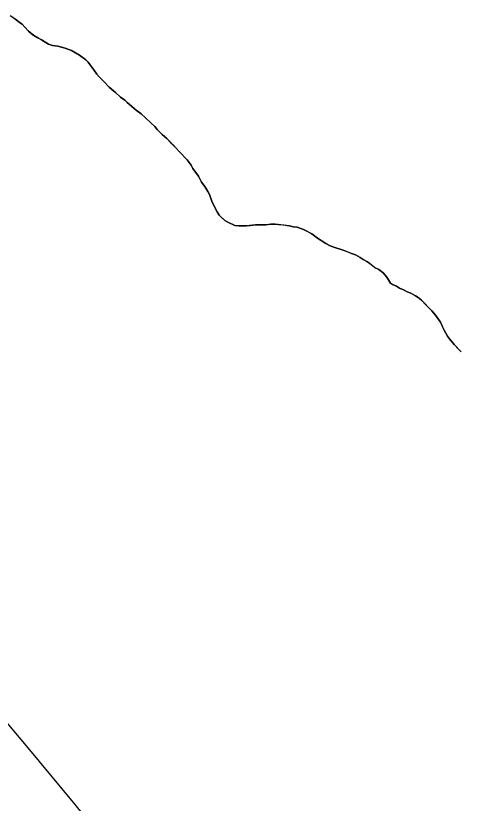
# Model space of a CAD drawing. Extents: x 3172231 to 3210228, y 940198 to 965780.
# Drawn here: x 3196456 to 3196879, y 946293 to 947040 of the extents above; entities that cross this region are included whole.
import ezdxf

# ---------------------------------------------------------------- set-up
doc = ezdxf.new("R2010")
doc.units = 0
for name, color, linetype in [('V-SITE-VEGE', 7, 'Continuous'), ('V-TOPO-MAJR', 7, 'Continuous'), ('V-TOPO-SHOR', 7, 'Continuous')]:
    doc.layers.add(name, color=color, linetype=linetype)

msp = doc.modelspace()

# ---------------------------------------------------------------- linework, layer by layer
at = {"layer": 'V-SITE-VEGE'}
for p, q in [((3196455.626, 947037.03), (3196450.463, 947040.458)), ((3196459.072, 947034.027), (3196455.626, 947037.03)), ((3196461.653, 947032.313), (3196459.072, 947034.027)), ((3196464.235, 947029.741), (3196461.653, 947032.313)), ((3196467.68, 947025.878), (3196464.235, 947029.741)), ((3196472.845, 947021.59), (3196467.68, 947025.878)), ((3196476.718, 947019.448), (3196472.845, 947021.59)), ((3196480.159, 947017.736), (3196476.718, 947019.448)), ((3196486.614, 947013.449), (3196480.159, 947017.736)), ((3196490.485, 947012.167), (3196486.614, 947013.449)), ((3196495.644, 947011.745), (3196490.485, 947012.167)), ((3196502.523, 947009.609), (3196495.644, 947011.745)), ((3196508.542, 947007.473), (3196502.523, 947009.609)), ((3196516.287, 947003.187), (3196508.542, 947007.473)), ((3196522.315, 946998.472), (3196516.287, 947003.187)), ((3196524.465, 946996.328), (3196522.315, 946998.472)), ((3196529.636, 946989.031), (3196524.465, 946996.328)), ((3196532.653, 946985.168), (3196529.636, 946989.031)), ((3196535.238, 946982.164), (3196532.653, 946985.168)), ((3196539.542, 946977.873), (3196535.238, 946982.164)), ((3196544.28, 946972.725), (3196539.542, 946977.873)), ((3196550.307, 946967.58), (3196544.28, 946972.725)), ((3196555.042, 946963.289), (3196550.307, 946967.58)), ((3196559.345, 946960.289), (3196555.042, 946963.289)), ((3196561.497, 946958.145), (3196559.345, 946960.289)), ((3196570.107, 946950.852), (3196561.497, 946958.145)), ((3196574.842, 946947.426), (3196570.107, 946950.852)), ((3196578.717, 946943.563), (3196574.842, 946947.426)), ((3196584.314, 946938.416), (3196578.717, 946943.563)), ((3196587.756, 946935.414), (3196584.314, 946938.416)), ((3196589.911, 946932.41), (3196587.756, 946935.414)), ((3196594.648, 946927.691), (3196589.911, 946932.41)), ((3196598.953, 946923.831), (3196594.648, 946927.691)), ((3196607.565, 946915.252), (3196598.953, 946923.831)), ((3196611.009, 946911.389), (3196607.565, 946915.252)), ((3196618.329, 946903.666), (3196611.009, 946911.389)), ((3196622.208, 946898.515), (3196618.329, 946903.666)), ((3196623.932, 946895.511), (3196622.208, 946898.515)), ((3196629.102, 946888.214), (3196623.932, 946895.511)), ((3196632.118, 946882.631), (3196629.102, 946888.214)), ((3196635.137, 946878.34), (3196632.118, 946882.631)), ((3196638.156, 946873.62), (3196635.137, 946878.34)), ((3196639.88, 946870.183), (3196638.156, 946873.62)), ((3196640.744, 946867.175), (3196639.88, 946870.183)), ((3196642.473, 946862.88), (3196640.744, 946867.175)), ((3196646.786, 946854.293), (3196642.473, 946862.88)), ((3196648.941, 946851.288), (3196646.786, 946854.293)), ((3196654.108, 946846.142), (3196648.941, 946851.288)), ((3196657.118, 946844.428), (3196654.108, 946846.142)), ((3196663.571, 946841.431), (3196657.118, 946844.428)), ((3196667.44, 946841.007), (3196663.571, 946841.431)), ((3196683.341, 946841.896), (3196674.745, 946841.022)), ((3196693.224, 946841.915), (3196683.341, 946841.896)), ((3196697.951, 946842.785), (3196693.224, 946841.915)), ((3196701.82, 946842.789), (3196697.951, 946842.785)), ((3196715.576, 946841.096), (3196701.82, 946842.789)), ((3196719.015, 946840.244), (3196715.576, 946841.096)), ((3196674.745, 946841.022), (3196667.44, 946841.007)), ((3196722.884, 946839.82), (3196719.015, 946840.244)), ((3196728.905, 946837.682), (3196722.884, 946839.82)), ((3196736.648, 946833.399), (3196728.905, 946837.682)), ((3196742.243, 946829.541), (3196736.648, 946833.399)), ((3196749.989, 946824.398), (3196742.243, 946829.541)), ((3196754.292, 946822.256), (3196749.989, 946824.398)), ((3196758.592, 946820.546), (3196754.292, 946822.256)), ((3196765.472, 946818.41), (3196758.592, 946820.546)), ((3196774.503, 946814.988), (3196765.472, 946818.41)), ((3196778.374, 946813.706), (3196774.503, 946814.988)), ((3196782.677, 946811.135), (3196778.374, 946813.706)), ((3196785.69, 946808.991), (3196782.677, 946811.135)), ((3196789.56, 946806.851), (3196785.69, 946808.991)), ((3196796.448, 946801.704), (3196789.56, 946806.851)), ((3196800.318, 946799.562), (3196796.448, 946801.704)), ((3196804.623, 946796.56), (3196800.318, 946799.562)), ((3196808.068, 946792.271), (3196804.623, 946796.56)), ((3196810.657, 946788.407), (3196808.068, 946792.271)), ((3196811.517, 946786.692), (3196810.657, 946788.407)), ((3196813.239, 946785.404), (3196811.517, 946786.692)), ((3196817.11, 946783.692), (3196813.239, 946785.404)), ((3196820.123, 946781.978), (3196817.11, 946783.692)), ((3196823.993, 946780.266), (3196820.123, 946781.978)), ((3196827.434, 946778.554), (3196823.993, 946780.266)), ((3196830.873, 946777.27), (3196827.434, 946778.554)), ((3196835.177, 946774.699), (3196830.873, 946777.27)), ((3196837.76, 946772.985), (3196835.177, 946774.699)), ((3196840.773, 946770.413), (3196837.76, 946772.985)), ((3196850.677, 946760.546), (3196840.773, 946770.413)), ((3196854.121, 946756.253), (3196850.677, 946760.546)), ((3196858.861, 946749.814), (3196854.121, 946756.253)), ((3196862.313, 946742.087), (3196858.861, 946749.814)), ((3196865.762, 946736.504), (3196862.313, 946742.087)), ((3196867.487, 946733.93), (3196865.762, 946736.504)), ((3196871.794, 946728.349), (3196867.487, 946733.93)), ((3196878.683, 946721.486), (3196871.794, 946728.349))]:
    msp.add_line(p, q, dxfattribs=at)
at = {"layer": 'V-TOPO-MAJR'}
msp.add_lwpolyline([(3196423.461, 946397.213), (3196467.073, 946345.872), (3196510.072, 946294), (3196551.685, 946242.868), (3196573.453, 946216.194), (3196595.268, 946189.56), (3196617.155, 946162.983), (3196639.089, 946136.446), (3196661.493, 946110.343), (3196684.475, 946084.777), (3196708.325, 946060.018), (3196732.752, 946035.797), (3196836.134, 945936.76), (3196847.38, 945926.216), (3196858.771, 945915.837), (3196870.383, 945905.704), (3196882.142, 945895.736), (3196941.716, 945846.32), (3196983.576, 945812.022), (3197025.706, 945778.065), (3197068.242, 945744.618), (3197111.049, 945711.512), (3197131.537, 945695.864), (3197152.393, 945679.959)], dxfattribs=at)
at = {"layer": 'V-TOPO-SHOR'}
for points in [[(3196453.043, 947038.746), (3196455.626, 947037.03), (3196459.07, 947034.027), (3196461.653, 947032.313), (3196464.235, 947029.741), (3196467.68, 947025.878), (3196470.263, 947023.734), (3196472.845, 947021.59), (3196476.718, 947019.448), (3196480.159, 947017.736), (3196486.614, 947013.449), (3196490.485, 947012.167), (3196495.644, 947011.747), (3196502.523, 947009.609), (3196508.544, 947007.473), (3196512.417, 947005.331), (3196516.287, 947003.189), (3196522.315, 946998.472), (3196524.465, 946996.328), (3196527.484, 946992.035), (3196529.636, 946989.031), (3196532.653, 946985.168), (3196535.238, 946982.164), (3196539.542, 946977.873), (3196544.28, 946972.725), (3196546.862, 946970.58), (3196550.307, 946967.58), (3196555.042, 946963.289), (3196559.345, 946960.289), (3196561.497, 946958.145), (3196570.107, 946950.854), (3196574.842, 946947.424), (3196578.717, 946943.563), (3196584.314, 946938.416), (3196587.756, 946935.414), (3196589.911, 946932.41), (3196592.494, 946929.835), (3196594.648, 946927.691), (3196598.953, 946923.831), (3196602.828, 946919.97), (3196604.98, 946917.826), (3196607.565, 946915.252), (3196611.009, 946911.389), (3196618.329, 946903.666), (3196622.208, 946898.515), (3196623.932, 946895.511), (3196629.102, 946888.214), (3196632.12, 946882.631), (3196635.137, 946878.34), (3196638.156, 946873.618), (3196639.88, 946870.183), (3196640.744, 946867.177), (3196642.473, 946862.88), (3196646.786, 946854.293), (3196648.941, 946851.288), (3196651.093, 946849.144), (3196654.108, 946846.142), (3196657.118, 946844.428), (3196663.571, 946841.431), (3196667.44, 946841.007), (3196670.879, 946841.014), (3196674.745, 946841.022), (3196678.614, 946841.458), (3196683.341, 946841.896), (3196690.218, 946841.909), (3196693.224, 946841.915), (3196697.951, 946842.783), (3196701.82, 946842.789), (3196705.258, 946842.367), (3196709.127, 946841.943), (3196715.576, 946841.096), (3196719.015, 946840.244), (3196722.884, 946839.82), (3196728.905, 946837.682), (3196731.917, 946835.969), (3196736.648, 946833.399), (3196742.243, 946829.541), (3196744.826, 946827.827), (3196749.989, 946824.398), (3196754.292, 946822.256), (3196758.592, 946820.546), (3196765.472, 946818.41)], [(3196765.472, 946818.41), (3196771.063, 946816.272), (3196774.503, 946814.988), (3196778.374, 946813.706), (3196782.677, 946811.135), (3196785.69, 946808.991), (3196789.56, 946806.849), (3196793.005, 946804.277), (3196796.448, 946801.704), (3196800.318, 946799.562), (3196804.623, 946796.562), (3196808.068, 946792.271), (3196810.655, 946788.407), (3196811.517, 946786.69), (3196813.239, 946785.404), (3196817.11, 946783.692), (3196820.123, 946781.978), (3196823.993, 946780.266), (3196827.434, 946778.554), (3196830.875, 946777.27), (3196835.177, 946774.699), (3196837.76, 946772.985), (3196840.773, 946770.413), (3196845.077, 946766.122), (3196847.232, 946763.976), (3196850.677, 946760.546), (3196854.121, 946756.253), (3196858.861, 946749.814), (3196861.019, 946745.091), (3196862.313, 946742.087), (3196865.762, 946736.504), (3196867.487, 946733.93), (3196871.794, 946728.349), (3196876.531, 946723.63), (3196878.683, 946721.486)]]:
    msp.add_lwpolyline(points, dxfattribs=at)

doc.saveas('drawing.dxf')
